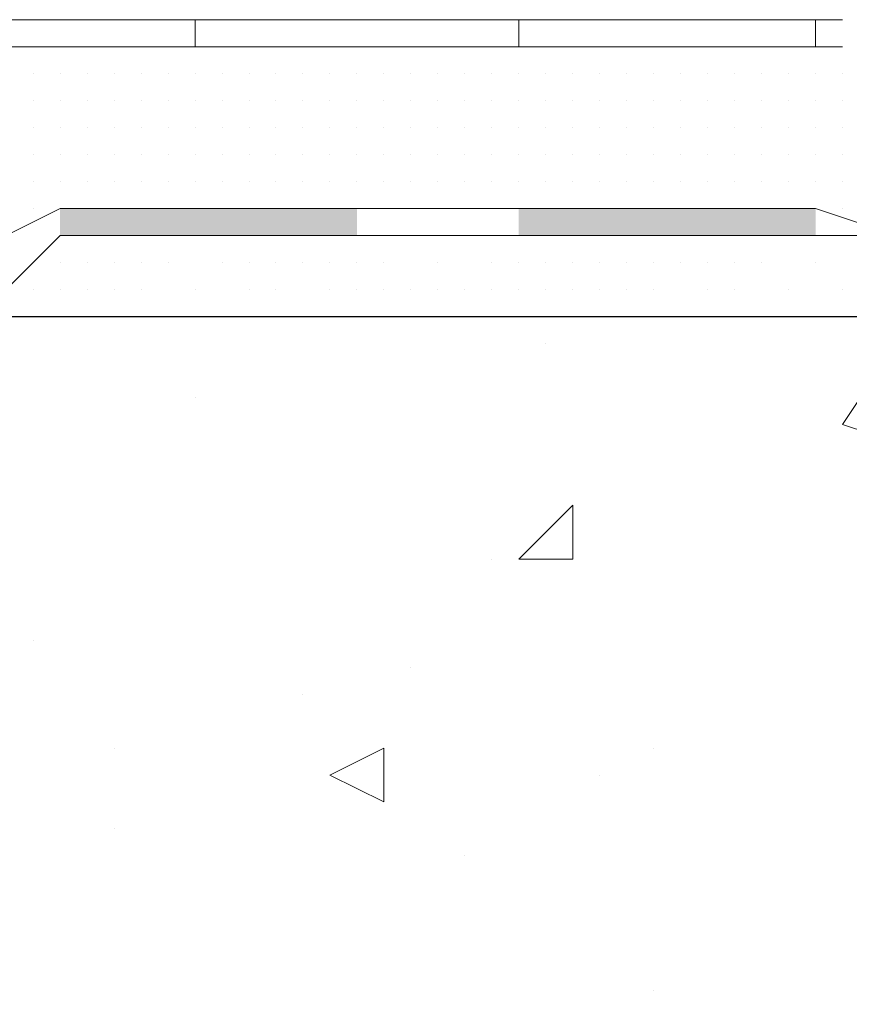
# Model space of a CAD drawing. Header units: metres. Extents: x 5.7 to 89.8, y 4 to 63.5.
# Tile 413 of 475: x 66.155 to 66.451, y 49.506 to 49.858. Entities that reach past the tile are written whole.
import ezdxf

# ---------------------------------------------------------------- set-up
doc = ezdxf.new("R2010")
doc.units = ezdxf.units.M
doc.header["$MEASUREMENT"] = 0
for name, color, linetype in [('PDF17_hatch-borshi', 7, 'Continuous'), ('PDF17_Isogam', 7, 'Continuous'), ('PDF17_kaff', 7, 'Continuous'), ('PDF17_wall', 7, 'Continuous')]:
    doc.layers.add(name, color=color, linetype=linetype)

msp = doc.modelspace()

# ---------------------------------------------------------------- linework, layer by layer
at = {"layer": 'PDF17_hatch-borshi', "lineweight": 18}
for points in [[(66.15992, 49.84788), (66.15992, 49.84788)], [(66.17919, 49.84788), (66.17919, 49.84788)], [(66.19845, 49.84788), (66.19845, 49.84788)], [(66.20808, 49.84788), (66.20808, 49.84788)], [(66.22734, 49.84788), (66.22734, 49.84788)], [(66.2466, 49.84788), (66.2466, 49.84788)], [(66.2466, 49.84788), (66.2466, 49.84788)], [(66.25624, 49.84788), (66.25624, 49.84788)], [(66.26587, 49.84788), (66.26587, 49.84788)], [(66.28513, 49.84788), (66.28513, 49.84788)], [(66.35255, 49.84788), (66.35255, 49.84788)], [(66.35255, 49.84788), (66.35255, 49.84788)], [(66.36218, 49.84788), (66.36218, 49.84788)], [(66.38144, 49.84788), (66.38144, 49.84788)], [(66.39107, 49.84788), (66.39107, 49.84788)], [(66.41033, 49.84788), (66.41033, 49.84788)], [(66.41997, 49.84788), (66.41997, 49.84788)], [(66.43923, 49.84788), (66.43923, 49.84788)], [(66.44886, 49.84788), (66.44886, 49.84788)], [(66.44886, 49.84788), (66.44886, 49.84788)], [(66.15992, 49.83825), (66.15992, 49.83825)], [(66.15992, 49.83825), (66.15992, 49.83825)], [(66.16955, 49.83825), (66.16955, 49.83825)], [(66.16955, 49.83825), (66.16955, 49.83825)], [(66.16955, 49.83825), (66.16955, 49.83825)], [(66.16955, 49.83825), (66.16955, 49.83825)], [(66.16955, 49.83825), (66.16955, 49.83825)], [(66.17919, 49.83825), (66.17919, 49.83825)], [(66.17919, 49.83825), (66.17919, 49.83825)], [(66.17919, 49.83825), (66.17919, 49.83825)], [(66.18882, 49.83825), (66.18882, 49.83825)], [(66.18882, 49.83825), (66.18882, 49.83825)], [(66.18882, 49.83825), (66.18882, 49.83825)], [(66.18882, 49.83825), (66.18882, 49.83825)], [(66.19845, 49.83825), (66.19845, 49.83825)], [(66.19845, 49.83825), (66.19845, 49.83825)], [(66.19845, 49.83825), (66.19845, 49.83825)], [(66.19845, 49.83825), (66.19845, 49.83825)], [(66.20808, 49.83825), (66.20808, 49.83825)], [(66.20808, 49.83825), (66.20808, 49.83825)], [(66.20808, 49.83825), (66.20808, 49.83825)], [(66.21771, 49.83825), (66.21771, 49.83825)], [(66.21771, 49.83825), (66.21771, 49.83825)], [(66.21771, 49.83825), (66.21771, 49.83825)], [(66.21771, 49.83825), (66.21771, 49.83825)], [(66.22734, 49.83825), (66.22734, 49.83825)], [(66.22734, 49.83825), (66.22734, 49.83825)], [(66.22734, 49.83825), (66.22734, 49.83825)], [(66.22734, 49.83825), (66.22734, 49.83825)], [(66.23697, 49.83825), (66.23697, 49.83825)], [(66.23697, 49.83825), (66.23697, 49.83825)], [(66.23697, 49.83825), (66.23697, 49.83825)], [(66.23697, 49.83825), (66.23697, 49.83825)], [(66.2466, 49.83825), (66.2466, 49.83825)], [(66.2466, 49.83825), (66.2466, 49.83825)], [(66.25624, 49.83825), (66.25624, 49.83825)], [(66.25624, 49.83825), (66.25624, 49.83825)], [(66.25624, 49.83825), (66.25624, 49.83825)], [(66.26587, 49.83825), (66.26587, 49.83825)], [(66.26587, 49.83825), (66.26587, 49.83825)], [(66.2755, 49.83825), (66.2755, 49.83825)], [(66.2755, 49.83825), (66.2755, 49.83825)], [(66.2755, 49.83825), (66.2755, 49.83825)], [(66.28513, 49.83825), (66.28513, 49.83825)], [(66.28513, 49.83825), (66.28513, 49.83825)], [(66.28513, 49.83825), (66.28513, 49.83825)], [(66.29476, 49.83825), (66.29476, 49.83825)], [(66.29476, 49.83825), (66.29476, 49.83825)], [(66.29476, 49.83825), (66.29476, 49.83825)], [(66.30439, 49.83825), (66.30439, 49.83825)], [(66.30439, 49.83825), (66.30439, 49.83825)], [(66.30439, 49.83825), (66.30439, 49.83825)], [(66.31402, 49.83825), (66.31402, 49.83825)], [(66.31402, 49.83825), (66.31402, 49.83825)], [(66.31402, 49.83825), (66.31402, 49.83825)], [(66.31402, 49.83825), (66.31402, 49.83825)], [(66.32365, 49.83825), (66.32365, 49.83825)], [(66.32365, 49.83825), (66.32365, 49.83825)], [(66.33328, 49.83825), (66.33328, 49.83825)], [(66.33328, 49.83825), (66.33328, 49.83825)], [(66.33328, 49.83825), (66.33328, 49.83825)], [(66.33328, 49.83825), (66.33328, 49.83825)], [(66.34292, 49.83825), (66.34292, 49.83825)], [(66.34292, 49.83825), (66.34292, 49.83825)], [(66.34292, 49.83825), (66.34292, 49.83825)], [(66.35255, 49.83825), (66.35255, 49.83825)], [(66.35255, 49.83825), (66.35255, 49.83825)], [(66.35255, 49.83825), (66.35255, 49.83825)], [(66.36218, 49.83825), (66.36218, 49.83825)], [(66.36218, 49.83825), (66.36218, 49.83825)], [(66.36218, 49.83825), (66.36218, 49.83825)], [(66.37181, 49.83825), (66.37181, 49.83825)], [(66.37181, 49.83825), (66.37181, 49.83825)], [(66.37181, 49.83825), (66.37181, 49.83825)], [(66.38144, 49.83825), (66.38144, 49.83825)], [(66.38144, 49.83825), (66.38144, 49.83825)], [(66.38144, 49.83825), (66.38144, 49.83825)], [(66.38144, 49.83825), (66.38144, 49.83825)], [(66.39107, 49.83825), (66.39107, 49.83825)], [(66.4007, 49.83825), (66.4007, 49.83825)], [(66.4007, 49.83825), (66.4007, 49.83825)], [(66.4007, 49.83825), (66.4007, 49.83825)], [(66.4007, 49.83825), (66.4007, 49.83825)], [(66.41033, 49.83825), (66.41033, 49.83825)], [(66.41033, 49.83825), (66.41033, 49.83825)], [(66.41997, 49.83825), (66.41997, 49.83825)], [(66.41997, 49.83825), (66.41997, 49.83825)], [(66.41997, 49.83825), (66.41997, 49.83825)], [(66.41997, 49.83825), (66.41997, 49.83825)], [(66.4296, 49.83825), (66.4296, 49.83825)], [(66.4296, 49.83825), (66.4296, 49.83825)], [(66.4296, 49.83825), (66.4296, 49.83825)], [(66.4296, 49.83825), (66.4296, 49.83825)], [(66.43923, 49.83825), (66.43923, 49.83825)], [(66.43923, 49.83825), (66.43923, 49.83825)], [(66.43923, 49.83825), (66.43923, 49.83825)], [(66.43923, 49.83825), (66.43923, 49.83825)], [(66.44886, 49.83825), (66.44886, 49.83825)], [(66.44886, 49.83825), (66.44886, 49.83825)], [(66.44886, 49.83825), (66.44886, 49.83825)], [(66.44886, 49.83825), (66.44886, 49.83825)], [(66.15992, 49.82862), (66.15992, 49.82862)], [(66.15992, 49.82862), (66.15992, 49.82862)], [(66.15992, 49.82862), (66.15992, 49.82862)], [(66.15992, 49.82862), (66.15992, 49.82862)], [(66.15992, 49.82862), (66.15992, 49.82862)], [(66.16955, 49.82862), (66.16955, 49.82862)], [(66.16955, 49.82862), (66.16955, 49.82862)], [(66.16955, 49.82862), (66.16955, 49.82862)], [(66.16955, 49.82862), (66.16955, 49.82862)], [(66.17919, 49.82862), (66.17919, 49.82862)], [(66.17919, 49.82862), (66.17919, 49.82862)], [(66.17919, 49.82862), (66.17919, 49.82862)], [(66.18882, 49.82862), (66.18882, 49.82862)], [(66.18882, 49.82862), (66.18882, 49.82862)], [(66.18882, 49.82862), (66.18882, 49.82862)], [(66.19845, 49.82862), (66.19845, 49.82862)], [(66.19845, 49.82862), (66.19845, 49.82862)], [(66.19845, 49.82862), (66.19845, 49.82862)], [(66.19845, 49.82862), (66.19845, 49.82862)], [(66.20808, 49.82862), (66.20808, 49.82862)], [(66.20808, 49.82862), (66.20808, 49.82862)], [(66.20808, 49.82862), (66.20808, 49.82862)], [(66.20808, 49.82862), (66.20808, 49.82862)], [(66.21771, 49.82862), (66.21771, 49.82862)], [(66.21771, 49.82862), (66.21771, 49.82862)], [(66.21771, 49.82862), (66.21771, 49.82862)], [(66.21771, 49.82862), (66.21771, 49.82862)], [(66.22734, 49.82862), (66.22734, 49.82862)], [(66.22734, 49.82862), (66.22734, 49.82862)], [(66.22734, 49.82862), (66.22734, 49.82862)], [(66.22734, 49.82862), (66.22734, 49.82862)], [(66.22734, 49.82862), (66.22734, 49.82862)], [(66.22734, 49.82862), (66.22734, 49.82862)], [(66.23697, 49.82862), (66.23697, 49.82862)], [(66.23697, 49.82862), (66.23697, 49.82862)], [(66.23697, 49.82862), (66.23697, 49.82862)], [(66.23697, 49.82862), (66.23697, 49.82862)], [(66.2466, 49.82862), (66.2466, 49.82862)], [(66.2466, 49.82862), (66.2466, 49.82862)], [(66.2466, 49.82862), (66.2466, 49.82862)], [(66.2466, 49.82862), (66.2466, 49.82862)], [(66.25624, 49.82862), (66.25624, 49.82862)], [(66.25624, 49.82862), (66.25624, 49.82862)], [(66.25624, 49.82862), (66.25624, 49.82862)], [(66.25624, 49.82862), (66.25624, 49.82862)], [(66.25624, 49.82862), (66.25624, 49.82862)], [(66.26587, 49.82862), (66.26587, 49.82862)], [(66.26587, 49.82862), (66.26587, 49.82862)], [(66.26587, 49.82862), (66.26587, 49.82862)], [(66.26587, 49.82862), (66.26587, 49.82862)], [(66.2755, 49.82862), (66.2755, 49.82862)], [(66.2755, 49.82862), (66.2755, 49.82862)], [(66.2755, 49.82862), (66.2755, 49.82862)], [(66.28513, 49.82862), (66.28513, 49.82862)], [(66.28513, 49.82862), (66.28513, 49.82862)], [(66.28513, 49.82862), (66.28513, 49.82862)], [(66.29476, 49.82862), (66.29476, 49.82862)], [(66.29476, 49.82862), (66.29476, 49.82862)], [(66.30439, 49.82862), (66.30439, 49.82862)], [(66.30439, 49.82862), (66.30439, 49.82862)], [(66.30439, 49.82862), (66.30439, 49.82862)], [(66.30439, 49.82862), (66.30439, 49.82862)], [(66.31402, 49.82862), (66.31402, 49.82862)], [(66.31402, 49.82862), (66.31402, 49.82862)], [(66.31402, 49.82862), (66.31402, 49.82862)], [(66.32365, 49.82862), (66.32365, 49.82862)], [(66.32365, 49.82862), (66.32365, 49.82862)], [(66.32365, 49.82862), (66.32365, 49.82862)], [(66.32365, 49.82862), (66.32365, 49.82862)], [(66.32365, 49.82862), (66.32365, 49.82862)], [(66.33328, 49.82862), (66.33328, 49.82862)], [(66.33328, 49.82862), (66.33328, 49.82862)], [(66.33328, 49.82862), (66.33328, 49.82862)], [(66.34292, 49.82862), (66.34292, 49.82862)], [(66.34292, 49.82862), (66.34292, 49.82862)], [(66.34292, 49.82862), (66.34292, 49.82862)], [(66.34292, 49.82862), (66.34292, 49.82862)], [(66.34292, 49.82862), (66.34292, 49.82862)], [(66.35255, 49.82862), (66.35255, 49.82862)], [(66.35255, 49.82862), (66.35255, 49.82862)], [(66.35255, 49.82862), (66.35255, 49.82862)], [(66.35255, 49.82862), (66.35255, 49.82862)], [(66.36218, 49.82862), (66.36218, 49.82862)], [(66.36218, 49.82862), (66.36218, 49.82862)], [(66.36218, 49.82862), (66.36218, 49.82862)], [(66.36218, 49.82862), (66.36218, 49.82862)], [(66.37181, 49.82862), (66.37181, 49.82862)], [(66.37181, 49.82862), (66.37181, 49.82862)], [(66.37181, 49.82862), (66.37181, 49.82862)], [(66.37181, 49.82862), (66.37181, 49.82862)], [(66.38144, 49.82862), (66.38144, 49.82862)], [(66.38144, 49.82862), (66.38144, 49.82862)], [(66.38144, 49.82862), (66.38144, 49.82862)], [(66.39107, 49.82862), (66.39107, 49.82862)], [(66.39107, 49.82862), (66.39107, 49.82862)], [(66.39107, 49.82862), (66.39107, 49.82862)], [(66.39107, 49.82862), (66.39107, 49.82862)], [(66.4007, 49.82862), (66.4007, 49.82862)], [(66.4007, 49.82862), (66.4007, 49.82862)], [(66.41033, 49.82862), (66.41033, 49.82862)], [(66.41033, 49.82862), (66.41033, 49.82862)], [(66.41033, 49.82862), (66.41033, 49.82862)], [(66.41033, 49.82862), (66.41033, 49.82862)], [(66.41033, 49.82862), (66.41033, 49.82862)], [(66.41033, 49.82862), (66.41033, 49.82862)], [(66.41997, 49.82862), (66.41997, 49.82862)], [(66.41997, 49.82862), (66.41997, 49.82862)], [(66.41997, 49.82862), (66.41997, 49.82862)], [(66.4296, 49.82862), (66.4296, 49.82862)], [(66.4296, 49.82862), (66.4296, 49.82862)], [(66.4296, 49.82862), (66.4296, 49.82862)], [(66.4296, 49.82862), (66.4296, 49.82862)], [(66.43923, 49.82862), (66.43923, 49.82862)], [(66.43923, 49.82862), (66.43923, 49.82862)], [(66.43923, 49.82862), (66.43923, 49.82862)], [(66.43923, 49.82862), (66.43923, 49.82862)], [(66.44886, 49.82862), (66.44886, 49.82862)], [(66.44886, 49.82862), (66.44886, 49.82862)], [(66.44886, 49.82862), (66.44886, 49.82862)], [(66.15992, 49.81899), (66.15992, 49.81899)], [(66.15992, 49.81899), (66.15992, 49.81899)], [(66.15992, 49.81899), (66.15992, 49.81899)], [(66.16955, 49.81899), (66.16955, 49.81899)], [(66.16955, 49.81899), (66.16955, 49.81899)], [(66.16955, 49.81899), (66.16955, 49.81899)], [(66.16955, 49.81899), (66.16955, 49.81899)], [(66.17919, 49.81899), (66.17919, 49.81899)], [(66.17919, 49.81899), (66.17919, 49.81899)], [(66.17919, 49.81899), (66.17919, 49.81899)], [(66.18882, 49.81899), (66.18882, 49.81899)], [(66.18882, 49.81899), (66.18882, 49.81899)], [(66.18882, 49.81899), (66.18882, 49.81899)], [(66.19845, 49.81899), (66.19845, 49.81899)], [(66.19845, 49.81899), (66.19845, 49.81899)], [(66.19845, 49.81899), (66.19845, 49.81899)], [(66.19845, 49.81899), (66.19845, 49.81899)], [(66.20808, 49.81899), (66.20808, 49.81899)], [(66.20808, 49.81899), (66.20808, 49.81899)], [(66.21771, 49.81899), (66.21771, 49.81899)], [(66.21771, 49.81899), (66.21771, 49.81899)], [(66.21771, 49.81899), (66.21771, 49.81899)], [(66.22734, 49.81899), (66.22734, 49.81899)], [(66.22734, 49.81899), (66.22734, 49.81899)], [(66.22734, 49.81899), (66.22734, 49.81899)], [(66.22734, 49.81899), (66.22734, 49.81899)], [(66.23697, 49.81899), (66.23697, 49.81899)], [(66.23697, 49.81899), (66.23697, 49.81899)], [(66.23697, 49.81899), (66.23697, 49.81899)], [(66.2466, 49.81899), (66.2466, 49.81899)], [(66.2466, 49.81899), (66.2466, 49.81899)], [(66.2466, 49.81899), (66.2466, 49.81899)], [(66.25624, 49.81899), (66.25624, 49.81899)], [(66.25624, 49.81899), (66.25624, 49.81899)], [(66.25624, 49.81899), (66.25624, 49.81899)], [(66.25624, 49.81899), (66.25624, 49.81899)], [(66.26587, 49.81899), (66.26587, 49.81899)], [(66.26587, 49.81899), (66.26587, 49.81899)], [(66.26587, 49.81899), (66.26587, 49.81899)], [(66.26587, 49.81899), (66.26587, 49.81899)], [(66.2755, 49.81899), (66.2755, 49.81899)], [(66.2755, 49.81899), (66.2755, 49.81899)], [(66.2755, 49.81899), (66.2755, 49.81899)], [(66.28513, 49.81899), (66.28513, 49.81899)], [(66.28513, 49.81899), (66.28513, 49.81899)], [(66.28513, 49.81899), (66.28513, 49.81899)], [(66.28513, 49.81899), (66.28513, 49.81899)], [(66.29476, 49.81899), (66.29476, 49.81899)], [(66.29476, 49.81899), (66.29476, 49.81899)], [(66.29476, 49.81899), (66.29476, 49.81899)], [(66.29476, 49.81899), (66.29476, 49.81899)], [(66.30439, 49.81899), (66.30439, 49.81899)], [(66.30439, 49.81899), (66.30439, 49.81899)], [(66.31402, 49.81899), (66.31402, 49.81899)], [(66.31402, 49.81899), (66.31402, 49.81899)], [(66.31402, 49.81899), (66.31402, 49.81899)], [(66.32365, 49.81899), (66.32365, 49.81899)], [(66.33328, 49.81899), (66.33328, 49.81899)], [(66.33328, 49.81899), (66.33328, 49.81899)], [(66.33328, 49.81899), (66.33328, 49.81899)], [(66.34292, 49.81899), (66.34292, 49.81899)], [(66.34292, 49.81899), (66.34292, 49.81899)], [(66.34292, 49.81899), (66.34292, 49.81899)], [(66.35255, 49.81899), (66.35255, 49.81899)], [(66.35255, 49.81899), (66.35255, 49.81899)], [(66.35255, 49.81899), (66.35255, 49.81899)], [(66.35255, 49.81899), (66.35255, 49.81899)], [(66.36218, 49.81899), (66.36218, 49.81899)], [(66.36218, 49.81899), (66.36218, 49.81899)], [(66.36218, 49.81899), (66.36218, 49.81899)], [(66.36218, 49.81899), (66.36218, 49.81899)], [(66.37181, 49.81899), (66.37181, 49.81899)], [(66.37181, 49.81899), (66.37181, 49.81899)], [(66.37181, 49.81899), (66.37181, 49.81899)], [(66.38144, 49.81899), (66.38144, 49.81899)], [(66.38144, 49.81899), (66.38144, 49.81899)], [(66.38144, 49.81899), (66.38144, 49.81899)], [(66.38144, 49.81899), (66.38144, 49.81899)], [(66.38144, 49.81899), (66.38144, 49.81899)], [(66.39107, 49.81899), (66.39107, 49.81899)], [(66.39107, 49.81899), (66.39107, 49.81899)], [(66.4007, 49.81899), (66.4007, 49.81899)], [(66.4007, 49.81899), (66.4007, 49.81899)], [(66.4007, 49.81899), (66.4007, 49.81899)], [(66.4007, 49.81899), (66.4007, 49.81899)], [(66.41033, 49.81899), (66.41033, 49.81899)], [(66.41033, 49.81899), (66.41033, 49.81899)], [(66.41033, 49.81899), (66.41033, 49.81899)], [(66.41033, 49.81899), (66.41033, 49.81899)], [(66.41997, 49.81899), (66.41997, 49.81899)], [(66.41997, 49.81899), (66.41997, 49.81899)], [(66.4296, 49.81899), (66.4296, 49.81899)], [(66.4296, 49.81899), (66.4296, 49.81899)], [(66.4296, 49.81899), (66.4296, 49.81899)], [(66.43923, 49.81899), (66.43923, 49.81899)], [(66.43923, 49.81899), (66.43923, 49.81899)], [(66.43923, 49.81899), (66.43923, 49.81899)], [(66.44886, 49.81899), (66.44886, 49.81899)], [(66.44886, 49.81899), (66.44886, 49.81899)], [(66.44886, 49.81899), (66.44886, 49.81899)], [(66.44886, 49.81899), (66.44886, 49.81899)], [(66.15992, 49.80936), (66.15992, 49.80936)], [(66.15992, 49.80936), (66.15992, 49.80936)], [(66.15992, 49.80936), (66.15992, 49.80936)], [(66.16955, 49.80936), (66.16955, 49.80936)], [(66.16955, 49.80936), (66.16955, 49.80936)], [(66.16955, 49.80936), (66.16955, 49.80936)], [(66.17919, 49.80936), (66.17919, 49.80936)], [(66.17919, 49.80936), (66.17919, 49.80936)], [(66.17919, 49.80936), (66.17919, 49.80936)], [(66.17919, 49.80936), (66.17919, 49.80936)], [(66.18882, 49.80936), (66.18882, 49.80936)], [(66.18882, 49.80936), (66.18882, 49.80936)], [(66.18882, 49.80936), (66.18882, 49.80936)], [(66.19845, 49.80936), (66.19845, 49.80936)], [(66.19845, 49.80936), (66.19845, 49.80936)], [(66.19845, 49.80936), (66.19845, 49.80936)], [(66.19845, 49.80936), (66.19845, 49.80936)], [(66.19845, 49.80936), (66.19845, 49.80936)], [(66.20808, 49.80936), (66.20808, 49.80936)], [(66.20808, 49.80936), (66.20808, 49.80936)], [(66.20808, 49.80936), (66.20808, 49.80936)], [(66.21771, 49.80936), (66.21771, 49.80936)], [(66.21771, 49.80936), (66.21771, 49.80936)], [(66.21771, 49.80936), (66.21771, 49.80936)], [(66.22734, 49.80936), (66.22734, 49.80936)], [(66.22734, 49.80936), (66.22734, 49.80936)], [(66.22734, 49.80936), (66.22734, 49.80936)], [(66.22734, 49.80936), (66.22734, 49.80936)], [(66.22734, 49.80936), (66.22734, 49.80936)], [(66.23697, 49.80936), (66.23697, 49.80936)], [(66.23697, 49.80936), (66.23697, 49.80936)], [(66.23697, 49.80936), (66.23697, 49.80936)], [(66.23697, 49.80936), (66.23697, 49.80936)], [(66.2466, 49.80936), (66.2466, 49.80936)], [(66.2466, 49.80936), (66.2466, 49.80936)], [(66.25624, 49.80936), (66.25624, 49.80936)], [(66.25624, 49.80936), (66.25624, 49.80936)], [(66.25624, 49.80936), (66.25624, 49.80936)], [(66.25624, 49.80936), (66.25624, 49.80936)], [(66.25624, 49.80936), (66.25624, 49.80936)], [(66.26587, 49.80936), (66.26587, 49.80936)], [(66.26587, 49.80936), (66.26587, 49.80936)], [(66.26587, 49.80936), (66.26587, 49.80936)], [(66.26587, 49.80936), (66.26587, 49.80936)], [(66.2755, 49.80936), (66.2755, 49.80936)], [(66.2755, 49.80936), (66.2755, 49.80936)], [(66.2755, 49.80936), (66.2755, 49.80936)], [(66.2755, 49.80936), (66.2755, 49.80936)], [(66.28513, 49.80936), (66.28513, 49.80936)], [(66.28513, 49.80936), (66.28513, 49.80936)], [(66.28513, 49.80936), (66.28513, 49.80936)], [(66.28513, 49.80936), (66.28513, 49.80936)], [(66.29476, 49.80936), (66.29476, 49.80936)], [(66.29476, 49.80936), (66.29476, 49.80936)], [(66.29476, 49.80936), (66.29476, 49.80936)], [(66.30439, 49.80936), (66.30439, 49.80936)], [(66.30439, 49.80936), (66.30439, 49.80936)], [(66.30439, 49.80936), (66.30439, 49.80936)], [(66.30439, 49.80936), (66.30439, 49.80936)], [(66.30439, 49.80936), (66.30439, 49.80936)], [(66.31402, 49.80936), (66.31402, 49.80936)], [(66.31402, 49.80936), (66.31402, 49.80936)], [(66.31402, 49.80936), (66.31402, 49.80936)], [(66.32365, 49.80936), (66.32365, 49.80936)], [(66.32365, 49.80936), (66.32365, 49.80936)], [(66.32365, 49.80936), (66.32365, 49.80936)], [(66.32365, 49.80936), (66.32365, 49.80936)], [(66.32365, 49.80936), (66.32365, 49.80936)], [(66.33328, 49.80936), (66.33328, 49.80936)], [(66.33328, 49.80936), (66.33328, 49.80936)], [(66.33328, 49.80936), (66.33328, 49.80936)], [(66.34292, 49.80936), (66.34292, 49.80936)], [(66.34292, 49.80936), (66.34292, 49.80936)], [(66.34292, 49.80936), (66.34292, 49.80936)], [(66.35255, 49.80936), (66.35255, 49.80936)], [(66.35255, 49.80936), (66.35255, 49.80936)], [(66.35255, 49.80936), (66.35255, 49.80936)], [(66.36218, 49.80936), (66.36218, 49.80936)], [(66.36218, 49.80936), (66.36218, 49.80936)], [(66.36218, 49.80936), (66.36218, 49.80936)], [(66.37181, 49.80936), (66.37181, 49.80936)], [(66.37181, 49.80936), (66.37181, 49.80936)], [(66.37181, 49.80936), (66.37181, 49.80936)], [(66.37181, 49.80936), (66.37181, 49.80936)], [(66.37181, 49.80936), (66.37181, 49.80936)], [(66.38144, 49.80936), (66.38144, 49.80936)], [(66.38144, 49.80936), (66.38144, 49.80936)], [(66.38144, 49.80936), (66.38144, 49.80936)], [(66.38144, 49.80936), (66.38144, 49.80936)], [(66.39107, 49.80936), (66.39107, 49.80936)], [(66.39107, 49.80936), (66.39107, 49.80936)], [(66.39107, 49.80936), (66.39107, 49.80936)], [(66.39107, 49.80936), (66.39107, 49.80936)], [(66.4007, 49.80936), (66.4007, 49.80936)], [(66.4007, 49.80936), (66.4007, 49.80936)], [(66.4007, 49.80936), (66.4007, 49.80936)], [(66.41033, 49.80936), (66.41033, 49.80936)], [(66.41033, 49.80936), (66.41033, 49.80936)], [(66.41033, 49.80936), (66.41033, 49.80936)], [(66.41033, 49.80936), (66.41033, 49.80936)], [(66.41033, 49.80936), (66.41033, 49.80936)], [(66.41997, 49.80936), (66.41997, 49.80936)], [(66.41997, 49.80936), (66.41997, 49.80936)], [(66.41997, 49.80936), (66.41997, 49.80936)], [(66.4296, 49.80936), (66.4296, 49.80936)], [(66.4296, 49.80936), (66.4296, 49.80936)], [(66.4296, 49.80936), (66.4296, 49.80936)], [(66.4296, 49.80936), (66.4296, 49.80936)], [(66.43923, 49.80936), (66.43923, 49.80936)], [(66.43923, 49.80936), (66.43923, 49.80936)], [(66.43923, 49.80936), (66.43923, 49.80936)], [(66.43923, 49.80936), (66.43923, 49.80936)], [(66.43923, 49.80936), (66.43923, 49.80936)], [(66.43923, 49.80936), (66.43923, 49.80936)], [(66.44886, 49.80936), (66.44886, 49.80936)], [(66.44886, 49.80936), (66.44886, 49.80936)], [(66.44886, 49.80936), (66.44886, 49.80936)], [(66.15992, 49.79972), (66.15992, 49.79972)], [(66.15992, 49.79972), (66.15992, 49.79972)], [(66.15992, 49.79972), (66.15992, 49.79972)], [(66.16955, 49.79972), (66.16955, 49.79972)], [(66.16955, 49.79972), (66.16955, 49.79972)], [(66.17919, 49.79972), (66.17919, 49.79972)], [(66.17919, 49.79972), (66.17919, 49.79972)], [(66.18882, 49.79972), (66.18882, 49.79972)], [(66.18882, 49.79972), (66.18882, 49.79972)], [(66.18882, 49.79972), (66.18882, 49.79972)], [(66.19845, 49.79972), (66.19845, 49.79972)], [(66.19845, 49.79972), (66.19845, 49.79972)], [(66.19845, 49.79972), (66.19845, 49.79972)], [(66.20808, 49.79972), (66.20808, 49.79972)], [(66.20808, 49.79972), (66.20808, 49.79972)], [(66.20808, 49.79972), (66.20808, 49.79972)], [(66.20808, 49.79972), (66.20808, 49.79972)], [(66.21771, 49.79972), (66.21771, 49.79972)], [(66.21771, 49.79972), (66.21771, 49.79972)], [(66.21771, 49.79972), (66.21771, 49.79972)], [(66.21771, 49.79972), (66.21771, 49.79972)], [(66.22734, 49.79972), (66.22734, 49.79972)], [(66.22734, 49.79972), (66.22734, 49.79972)], [(66.22734, 49.79972), (66.22734, 49.79972)], [(66.22734, 49.79972), (66.22734, 49.79972)], [(66.23697, 49.79972), (66.23697, 49.79972)], [(66.23697, 49.79972), (66.23697, 49.79972)], [(66.2466, 49.79972), (66.2466, 49.79972)], [(66.2466, 49.79972), (66.2466, 49.79972)], [(66.2466, 49.79972), (66.2466, 49.79972)], [(66.25624, 49.79972), (66.25624, 49.79972)], [(66.25624, 49.79972), (66.25624, 49.79972)], [(66.25624, 49.79972), (66.25624, 49.79972)], [(66.26587, 49.79972), (66.26587, 49.79972)], [(66.26587, 49.79972), (66.26587, 49.79972)], [(66.26587, 49.79972), (66.26587, 49.79972)], [(66.26587, 49.79972), (66.26587, 49.79972)], [(66.2755, 49.79972), (66.2755, 49.79972)], [(66.2755, 49.79972), (66.2755, 49.79972)], [(66.2755, 49.79972), (66.2755, 49.79972)], [(66.28513, 49.79972), (66.28513, 49.79972)], [(66.28513, 49.79972), (66.28513, 49.79972)], [(66.28513, 49.79972), (66.28513, 49.79972)], [(66.29476, 49.79972), (66.29476, 49.79972)], [(66.29476, 49.79972), (66.29476, 49.79972)], [(66.29476, 49.79972), (66.29476, 49.79972)], [(66.29476, 49.79972), (66.29476, 49.79972)], [(66.30439, 49.79972), (66.30439, 49.79972)], [(66.30439, 49.79972), (66.30439, 49.79972)], [(66.31402, 49.79972), (66.31402, 49.79972)], [(66.31402, 49.79972), (66.31402, 49.79972)], [(66.31402, 49.79972), (66.31402, 49.79972)], [(66.31402, 49.79972), (66.31402, 49.79972)], [(66.32365, 49.79972), (66.32365, 49.79972)], [(66.32365, 49.79972), (66.32365, 49.79972)], [(66.33328, 49.79972), (66.33328, 49.79972)], [(66.33328, 49.79972), (66.33328, 49.79972)], [(66.33328, 49.79972), (66.33328, 49.79972)], [(66.33328, 49.79972), (66.33328, 49.79972)], [(66.34292, 49.79972), (66.34292, 49.79972)], [(66.34292, 49.79972), (66.34292, 49.79972)], [(66.34292, 49.79972), (66.34292, 49.79972)], [(66.34292, 49.79972), (66.34292, 49.79972)], [(66.35255, 49.79972), (66.35255, 49.79972)], [(66.35255, 49.79972), (66.35255, 49.79972)], [(66.35255, 49.79972), (66.35255, 49.79972)], [(66.35255, 49.79972), (66.35255, 49.79972)], [(66.36218, 49.79972), (66.36218, 49.79972)], [(66.36218, 49.79972), (66.36218, 49.79972)], [(66.36218, 49.79972), (66.36218, 49.79972)], [(66.36218, 49.79972), (66.36218, 49.79972)], [(66.37181, 49.79972), (66.37181, 49.79972)], [(66.37181, 49.79972), (66.37181, 49.79972)], [(66.38144, 49.79972), (66.38144, 49.79972)], [(66.38144, 49.79972), (66.38144, 49.79972)], [(66.38144, 49.79972), (66.38144, 49.79972)], [(66.39107, 49.79972), (66.39107, 49.79972)], [(66.4007, 49.79972), (66.4007, 49.79972)], [(66.4007, 49.79972), (66.4007, 49.79972)], [(66.4007, 49.79972), (66.4007, 49.79972)], [(66.4007, 49.79972), (66.4007, 49.79972)], [(66.41033, 49.79972), (66.41033, 49.79972)], [(66.41033, 49.79972), (66.41033, 49.79972)], [(66.41033, 49.79972), (66.41033, 49.79972)], [(66.41033, 49.79972), (66.41033, 49.79972)], [(66.41997, 49.79972), (66.41997, 49.79972)], [(66.41997, 49.79972), (66.41997, 49.79972)], [(66.41997, 49.79972), (66.41997, 49.79972)], [(66.41997, 49.79972), (66.41997, 49.79972)], [(66.4296, 49.79972), (66.4296, 49.79972)], [(66.4296, 49.79972), (66.4296, 49.79972)], [(66.4296, 49.79972), (66.4296, 49.79972)], [(66.4296, 49.79972), (66.4296, 49.79972)], [(66.43923, 49.79972), (66.43923, 49.79972)], [(66.43923, 49.79972), (66.43923, 49.79972)], [(66.43923, 49.79972), (66.43923, 49.79972)], [(66.43923, 49.79972), (66.43923, 49.79972)], [(66.44886, 49.79972), (66.44886, 49.79972)], [(66.44886, 49.79972), (66.44886, 49.79972)], [(66.44886, 49.79972), (66.44886, 49.79972)], [(66.44886, 49.79972), (66.44886, 49.79972)], [(66.15992, 49.79009), (66.15992, 49.79009)], [(66.15992, 49.79009), (66.15992, 49.79009)], [(66.15992, 49.79009), (66.15992, 49.79009)], [(66.15992, 49.79009), (66.15992, 49.79009)], [(66.16955, 49.79009), (66.16955, 49.79009)], [(66.16955, 49.79009), (66.16955, 49.79009)], [(66.16955, 49.79009), (66.16955, 49.79009)], [(66.17919, 49.79009), (66.17919, 49.79009)], [(66.17919, 49.79009), (66.17919, 49.79009)], [(66.18882, 49.79009), (66.18882, 49.79009)], [(66.18882, 49.79009), (66.18882, 49.79009)], [(66.18882, 49.79009), (66.18882, 49.79009)], [(66.19845, 49.79009), (66.19845, 49.79009)], [(66.20808, 49.79009), (66.20808, 49.79009)], [(66.21771, 49.79009), (66.21771, 49.79009)], [(66.21771, 49.79009), (66.21771, 49.79009)], [(66.22734, 49.79009), (66.22734, 49.79009)], [(66.22734, 49.79009), (66.22734, 49.79009)], [(66.23697, 49.79009), (66.23697, 49.79009)], [(66.23697, 49.79009), (66.23697, 49.79009)], [(66.2466, 49.79009), (66.2466, 49.79009)], [(66.25624, 49.79009), (66.25624, 49.79009)], [(66.25624, 49.79009), (66.25624, 49.79009)], [(66.25624, 49.79009), (66.25624, 49.79009)], [(66.2755, 49.79009), (66.2755, 49.79009)], [(66.2755, 49.79009), (66.2755, 49.79009)], [(66.2755, 49.79009), (66.2755, 49.79009)], [(66.28513, 49.79009), (66.28513, 49.79009)], [(66.28513, 49.79009), (66.28513, 49.79009)], [(66.29476, 49.79009), (66.29476, 49.79009)], [(66.30439, 49.79009), (66.30439, 49.79009)], [(66.30439, 49.79009), (66.30439, 49.79009)], [(66.32365, 49.79009), (66.32365, 49.79009)], [(66.32365, 49.79009), (66.32365, 49.79009)], [(66.34292, 49.79009), (66.34292, 49.79009)], [(66.34292, 49.79009), (66.34292, 49.79009)], [(66.35255, 49.79009), (66.35255, 49.79009)], [(66.36218, 49.79009), (66.36218, 49.79009)], [(66.37181, 49.79009), (66.37181, 49.79009)], [(66.38144, 49.79009), (66.38144, 49.79009)], [(66.38144, 49.79009), (66.38144, 49.79009)], [(66.39107, 49.79009), (66.39107, 49.79009)], [(66.39107, 49.79009), (66.39107, 49.79009)], [(66.39107, 49.79009), (66.39107, 49.79009)], [(66.39107, 49.79009), (66.39107, 49.79009)], [(66.4007, 49.79009), (66.4007, 49.79009)], [(66.41033, 49.79009), (66.41033, 49.79009)], [(66.41033, 49.79009), (66.41033, 49.79009)], [(66.41033, 49.79009), (66.41033, 49.79009)], [(66.41997, 49.79009), (66.41997, 49.79009)], [(66.41997, 49.79009), (66.41997, 49.79009)], [(66.4296, 49.79009), (66.4296, 49.79009)], [(66.43923, 49.79009), (66.43923, 49.79009)], [(66.43923, 49.79009), (66.43923, 49.79009)], [(66.44886, 49.79009), (66.44886, 49.79009)], [(66.44886, 49.79009), (66.44886, 49.79009)], [(66.17919, 49.78046), (66.17919, 49.78046)], [(66.17919, 49.78046), (66.17919, 49.78046)], [(66.19845, 49.78046), (66.19845, 49.78046)], [(66.20808, 49.78046), (66.20808, 49.78046)], [(66.21771, 49.78046), (66.21771, 49.78046)], [(66.23697, 49.78046), (66.23697, 49.78046)], [(66.2466, 49.78046), (66.2466, 49.78046)], [(66.25624, 49.78046), (66.25624, 49.78046)], [(66.26587, 49.78046), (66.26587, 49.78046)], [(66.26587, 49.78046), (66.26587, 49.78046)], [(66.26587, 49.78046), (66.26587, 49.78046)], [(66.2755, 49.78046), (66.2755, 49.78046)], [(66.28513, 49.78046), (66.28513, 49.78046)], [(66.28513, 49.78046), (66.28513, 49.78046)], [(66.28513, 49.78046), (66.28513, 49.78046)], [(66.29476, 49.78046), (66.29476, 49.78046)], [(66.31402, 49.78046), (66.31402, 49.78046)], [(66.31402, 49.78046), (66.31402, 49.78046)], [(66.33328, 49.78046), (66.33328, 49.78046)], [(66.34292, 49.78046), (66.34292, 49.78046)], [(66.35255, 49.78046), (66.35255, 49.78046)], [(66.36218, 49.78046), (66.36218, 49.78046)], [(66.37181, 49.78046), (66.37181, 49.78046)], [(66.38144, 49.78046), (66.38144, 49.78046)], [(66.39107, 49.78046), (66.39107, 49.78046)], [(66.4007, 49.78046), (66.4007, 49.78046)], [(66.4007, 49.78046), (66.4007, 49.78046)], [(66.41997, 49.78046), (66.41997, 49.78046)], [(66.4296, 49.78046), (66.4296, 49.78046)], [(66.4296, 49.78046), (66.4296, 49.78046)], [(66.4296, 49.78046), (66.4296, 49.78046)], [(66.43923, 49.78046), (66.43923, 49.78046)], [(66.44886, 49.78046), (66.44886, 49.78046)], [(66.44886, 49.78046), (66.44886, 49.78046)], [(66.44886, 49.78046), (66.44886, 49.78046)], [(66.15992, 49.77083), (66.15992, 49.77083)], [(66.16955, 49.77083), (66.16955, 49.77083)], [(66.16955, 49.77083), (66.16955, 49.77083)], [(66.16955, 49.77083), (66.16955, 49.77083)], [(66.17919, 49.77083), (66.17919, 49.77083)], [(66.17919, 49.77083), (66.17919, 49.77083)], [(66.18882, 49.77083), (66.18882, 49.77083)], [(66.18882, 49.77083), (66.18882, 49.77083)], [(66.19845, 49.77083), (66.19845, 49.77083)], [(66.19845, 49.77083), (66.19845, 49.77083)], [(66.19845, 49.77083), (66.19845, 49.77083)], [(66.20808, 49.77083), (66.20808, 49.77083)], [(66.20808, 49.77083), (66.20808, 49.77083)], [(66.20808, 49.77083), (66.20808, 49.77083)], [(66.22734, 49.77083), (66.22734, 49.77083)], [(66.22734, 49.77083), (66.22734, 49.77083)], [(66.23697, 49.77083), (66.23697, 49.77083)], [(66.23697, 49.77083), (66.23697, 49.77083)], [(66.23697, 49.77083), (66.23697, 49.77083)], [(66.2466, 49.77083), (66.2466, 49.77083)], [(66.2466, 49.77083), (66.2466, 49.77083)], [(66.25624, 49.77083), (66.25624, 49.77083)], [(66.25624, 49.77083), (66.25624, 49.77083)], [(66.25624, 49.77083), (66.25624, 49.77083)], [(66.26587, 49.77083), (66.26587, 49.77083)], [(66.2755, 49.77083), (66.2755, 49.77083)], [(66.2755, 49.77083), (66.2755, 49.77083)], [(66.28513, 49.77083), (66.28513, 49.77083)], [(66.30439, 49.77083), (66.30439, 49.77083)], [(66.30439, 49.77083), (66.30439, 49.77083)], [(66.30439, 49.77083), (66.30439, 49.77083)], [(66.32365, 49.77083), (66.32365, 49.77083)], [(66.33328, 49.77083), (66.33328, 49.77083)], [(66.33328, 49.77083), (66.33328, 49.77083)], [(66.34292, 49.77083), (66.34292, 49.77083)], [(66.35255, 49.77083), (66.35255, 49.77083)], [(66.36218, 49.77083), (66.36218, 49.77083)], [(66.36218, 49.77083), (66.36218, 49.77083)], [(66.37181, 49.77083), (66.37181, 49.77083)], [(66.37181, 49.77083), (66.37181, 49.77083)], [(66.37181, 49.77083), (66.37181, 49.77083)], [(66.38144, 49.77083), (66.38144, 49.77083)], [(66.38144, 49.77083), (66.38144, 49.77083)], [(66.39107, 49.77083), (66.39107, 49.77083)], [(66.39107, 49.77083), (66.39107, 49.77083)], [(66.39107, 49.77083), (66.39107, 49.77083)], [(66.4007, 49.77083), (66.4007, 49.77083)], [(66.41033, 49.77083), (66.41033, 49.77083)], [(66.41033, 49.77083), (66.41033, 49.77083)], [(66.41033, 49.77083), (66.41033, 49.77083)], [(66.41033, 49.77083), (66.41033, 49.77083)], [(66.41997, 49.77083), (66.41997, 49.77083)], [(66.41997, 49.77083), (66.41997, 49.77083)], [(66.43923, 49.77083), (66.43923, 49.77083)], [(66.43923, 49.77083), (66.43923, 49.77083)], [(66.43923, 49.77083), (66.43923, 49.77083)], [(66.15992, 49.7612), (66.15992, 49.7612)], [(66.15992, 49.7612), (66.15992, 49.7612)], [(66.16955, 49.7612), (66.16955, 49.7612)], [(66.17919, 49.7612), (66.17919, 49.7612)], [(66.17919, 49.7612), (66.17919, 49.7612)], [(66.17919, 49.7612), (66.17919, 49.7612)], [(66.18882, 49.7612), (66.18882, 49.7612)], [(66.19845, 49.7612), (66.19845, 49.7612)], [(66.21771, 49.7612), (66.21771, 49.7612)], [(66.21771, 49.7612), (66.21771, 49.7612)], [(66.21771, 49.7612), (66.21771, 49.7612)], [(66.23697, 49.7612), (66.23697, 49.7612)], [(66.2466, 49.7612), (66.2466, 49.7612)], [(66.2466, 49.7612), (66.2466, 49.7612)], [(66.26587, 49.7612), (66.26587, 49.7612)], [(66.26587, 49.7612), (66.26587, 49.7612)], [(66.2755, 49.7612), (66.2755, 49.7612)], [(66.2755, 49.7612), (66.2755, 49.7612)], [(66.28513, 49.7612), (66.28513, 49.7612)], [(66.28513, 49.7612), (66.28513, 49.7612)], [(66.28513, 49.7612), (66.28513, 49.7612)], [(66.29476, 49.7612), (66.29476, 49.7612)], [(66.29476, 49.7612), (66.29476, 49.7612)], [(66.30439, 49.7612), (66.30439, 49.7612)], [(66.31402, 49.7612), (66.31402, 49.7612)], [(66.31402, 49.7612), (66.31402, 49.7612)], [(66.31402, 49.7612), (66.31402, 49.7612)], [(66.32365, 49.7612), (66.32365, 49.7612)], [(66.32365, 49.7612), (66.32365, 49.7612)], [(66.32365, 49.7612), (66.32365, 49.7612)], [(66.33328, 49.7612), (66.33328, 49.7612)], [(66.33328, 49.7612), (66.33328, 49.7612)], [(66.34292, 49.7612), (66.34292, 49.7612)], [(66.35255, 49.7612), (66.35255, 49.7612)], [(66.35255, 49.7612), (66.35255, 49.7612)], [(66.35255, 49.7612), (66.35255, 49.7612)], [(66.36218, 49.7612), (66.36218, 49.7612)], [(66.37181, 49.7612), (66.37181, 49.7612)], [(66.38144, 49.7612), (66.38144, 49.7612)], [(66.38144, 49.7612), (66.38144, 49.7612)], [(66.4007, 49.7612), (66.4007, 49.7612)], [(66.4007, 49.7612), (66.4007, 49.7612)], [(66.41033, 49.7612), (66.41033, 49.7612)], [(66.4296, 49.7612), (66.4296, 49.7612)], [(66.4296, 49.7612), (66.4296, 49.7612)], [(66.44886, 49.7612), (66.44886, 49.7612)], [(66.44886, 49.7612), (66.44886, 49.7612)], [(66.44886, 49.7612), (66.44886, 49.7612)], [(66.15992, 49.75157), (66.15992, 49.75157)], [(66.16955, 49.75157), (66.16955, 49.75157)], [(66.18882, 49.75157), (66.18882, 49.75157)], [(66.18882, 49.75157), (66.18882, 49.75157)], [(66.20808, 49.75157), (66.20808, 49.75157)], [(66.21771, 49.75157), (66.21771, 49.75157)], [(66.22734, 49.75157), (66.22734, 49.75157)], [(66.23697, 49.75157), (66.23697, 49.75157)], [(66.23697, 49.75157), (66.23697, 49.75157)], [(66.2466, 49.75157), (66.2466, 49.75157)], [(66.25624, 49.75157), (66.25624, 49.75157)], [(66.25624, 49.75157), (66.25624, 49.75157)], [(66.25624, 49.75157), (66.25624, 49.75157)], [(66.26587, 49.75157), (66.26587, 49.75157)], [(66.2755, 49.75157), (66.2755, 49.75157)], [(66.29476, 49.75157), (66.29476, 49.75157)], [(66.30439, 49.75157), (66.30439, 49.75157)], [(66.32365, 49.75157), (66.32365, 49.75157)], [(66.32365, 49.75157), (66.32365, 49.75157)], [(66.34292, 49.75157), (66.34292, 49.75157)], [(66.35255, 49.75157), (66.35255, 49.75157)], [(66.36218, 49.75157), (66.36218, 49.75157)], [(66.37181, 49.75157), (66.37181, 49.75157)], [(66.39107, 49.75157), (66.39107, 49.75157)], [(66.39107, 49.75157), (66.39107, 49.75157)], [(66.39107, 49.75157), (66.39107, 49.75157)], [(66.4007, 49.75157), (66.4007, 49.75157)], [(66.4007, 49.75157), (66.4007, 49.75157)], [(66.41033, 49.75157), (66.41033, 49.75157)], [(66.41033, 49.75157), (66.41033, 49.75157)], [(66.41997, 49.75157), (66.41997, 49.75157)], [(66.4296, 49.75157), (66.4296, 49.75157)], [(66.4296, 49.75157), (66.4296, 49.75157)], [(66.43923, 49.75157), (66.43923, 49.75157)], [(66.43923, 49.75157), (66.43923, 49.75157)], [(66.34292, 49.74194), (66.34292, 49.74194)], [(66.47775, 49.70341), (66.44886, 49.71304), (66.46812, 49.74194), (66.47775, 49.71304)], [(66.21771, 49.72268), (66.21771, 49.72268)], [(66.32365, 49.66489), (66.32365, 49.66489)], [(66.15992, 49.63599), (66.15992, 49.63599)], [(66.29476, 49.62636), (66.29476, 49.62636)], [(66.25624, 49.61673), (66.25624, 49.61673)], [(66.18882, 49.59747), (66.18882, 49.59747)], [(66.38144, 49.59747), (66.38144, 49.59747)], [(66.36218, 49.58784), (66.36218, 49.58784)], [(66.18882, 49.56858), (66.18882, 49.56858)], [(66.31402, 49.55894), (66.31402, 49.55894)], [(66.38144, 49.51079), (66.38144, 49.51079)]]:
    msp.add_lwpolyline(points, dxfattribs=at)
for points in [[(66.35255, 49.68415), (66.35255, 49.66489), (66.33328, 49.66489)], [(66.28513, 49.59747), (66.28513, 49.57821), (66.26587, 49.58784)]]:
    msp.add_lwpolyline(points, close=True, dxfattribs=at)
at = {"layer": 'PDF17_Isogam', "lineweight": 13}
for points in [[(65.8132, 49.75157), (65.8132, 49.7612), (65.8132, 49.77083), (65.79394, 49.78046), (64.11811, 49.78046), (64.11811, 49.79009), (65.79394, 49.79009), (65.82283, 49.78046), (65.83246, 49.7612), (65.83246, 49.65526), (65.83246, 49.63599), (65.85172, 49.62636), (66.1214, 49.62636), (66.13103, 49.63599), (66.14066, 49.65526), (66.14066, 49.7612), (66.15029, 49.78046), (66.16955, 49.79009), (66.43923, 49.79009), (66.46812, 49.78046), (66.47775, 49.75157)], [(66.14066, 49.75157), (66.15029, 49.75157), (66.15029, 49.7612), (66.15992, 49.77083), (66.16955, 49.78046), (66.45849, 49.78046)]]:
    msp.add_lwpolyline(points, dxfattribs=at)
at = {"layer": 'PDF17_Isogam', "transparency": 33554559}
for points in [[(66.16955, 49.78046), (66.2755, 49.78046), (66.16955, 49.79009)], [(66.2755, 49.78046), (66.16955, 49.79009), (66.2755, 49.79009)], [(66.33328, 49.78046), (66.43923, 49.78046), (66.33328, 49.79009)], [(66.43923, 49.78046), (66.33328, 49.79009), (66.43923, 49.79009)]]:
    msp.add_solid(points, dxfattribs=at)
at = {"layer": 'PDF17_kaff', "lineweight": 20}
for points in [[(66.44886, 49.85751), (66.1214, 49.85751), (66.1214, 49.82862)], [(66.21771, 49.85751), (66.21771, 49.84788)], [(66.33328, 49.85751), (66.33328, 49.84788)], [(66.43923, 49.85751), (66.43923, 49.84788)], [(66.44886, 49.84788), (66.13103, 49.84788)]]:
    msp.add_lwpolyline(points, dxfattribs=at)
at = {"layer": 'PDF17_wall', "lineweight": 25}
msp.add_lwpolyline([(65.83246, 48.47062), (65.83246, 48.78845), (66.15029, 48.78845), (66.15029, 49.75157), (66.47775, 49.75157), (66.47775, 48.78845), (70.7829, 48.78845), (70.7829, 49.75157), (71.10073, 49.75157), (71.10073, 48.78845), (71.42819, 48.78845), (71.42819, 48.47062)], dxfattribs=at)

doc.saveas('drawing.dxf')
